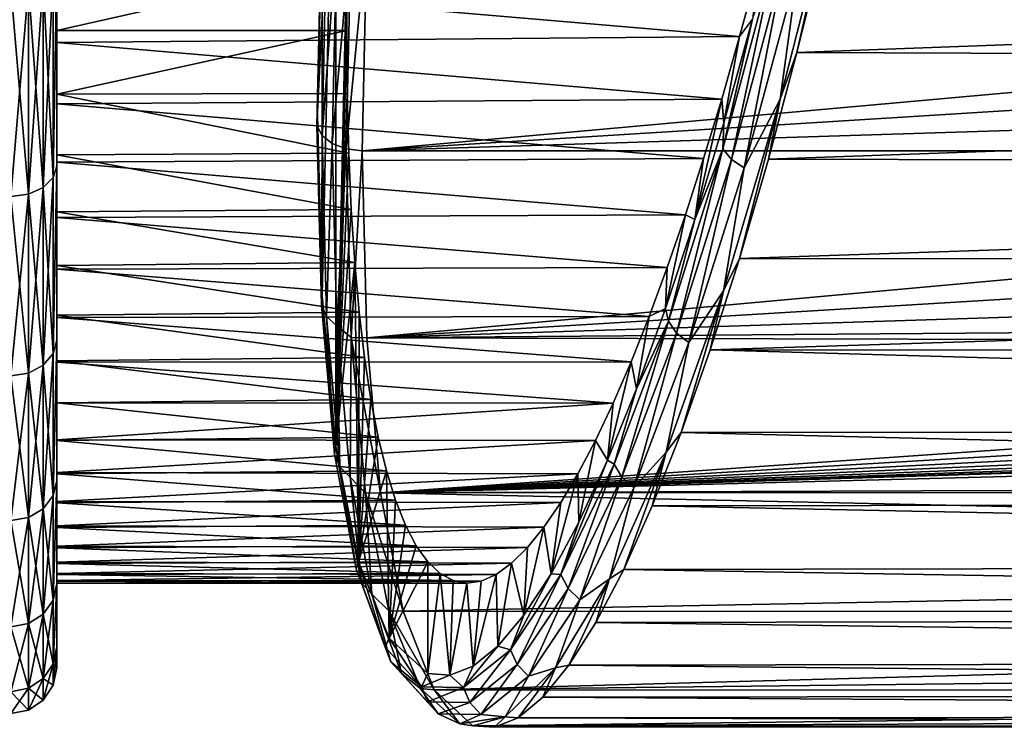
# Model space of a CAD drawing. Header units: metres. Extents: x -40 to 117, y -433 to 89.
# Tile 646 of 656: x 55 to 72, y -28 to -16. Entities that reach past the tile are written whole.
import ezdxf

# ---------------------------------------------------------------- set-up
doc = ezdxf.new("R2010")
doc.units = ezdxf.units.M
doc.layers.add('solid_506114_24501146_01', color=7, linetype='CONTINUOUS')

msp = doc.modelspace()

# ---------------------------------------------------------------- linework, layer by layer
at = {"layer": 'solid_506114_24501146_01'}
for points in [[(60.379902, -23.330656, 66.158264), (60.37989, -9.892021, 77.4347), (60.773964, -5.591469, 78.722839)], [(60.578873, -14.910567, 72.051949), (60.379902, -23.330656, 66.158264), (60.773964, -5.591469, 78.722839)], [(60.140537, -20.697412, 69.777275), (60.140533, -13.913202, 75.469917), (60.37989, -9.892021, 77.4347)], [(60.379902, -23.330656, 66.158264), (60.140537, -20.697412, 69.777275), (60.37989, -9.892021, 77.4347)], [(55.5, -11.119225, 74.439651), (55.5, -14.884315, 74.766129), (55.5, -18.430267, 72.00412)], [(55.5, -12.419714, 73.717331), (55.5, -11.119225, 74.439651), (55.5, -18.430267, 72.00412)], [(55.5, -13.679746, 72.924454), (55.5, -12.419714, 73.717331), (55.5, -18.430267, 72.00412)], [(68.151482, -17.26158, 29.642845), (69.113632, -13.460627, 27.166775), (68.441254, -16.446392, 29.032413)], [(68.460678, -14.957748, 28.123035), (69.113632, -13.460627, 27.166775), (68.151482, -17.26158, 29.642845)], [(69.113632, -13.460627, 27.166775), (68.928383, -14.469696, 27.73893), (68.441254, -16.446392, 29.032413)], [(55.5, -14.8941, 72.064308), (55.5, -13.679746, 72.924454), (55.5, -18.430267, 72.00412)], [(60.140537, -20.697412, 69.777275), (60.060833, -17.536364, 72.899025), (60.140533, -13.913202, 75.469917)], [(60.127033, -14.131329, 75.670135), (60.140533, -13.913202, 75.469917), (60.060833, -17.536364, 72.899025)], [(60.127033, -14.131329, 75.670135), (60.060833, -17.536364, 72.899025), (60.049538, -17.718679, 73.116302)], [(60.127033, -14.131329, 75.670135), (60.049538, -17.718679, 73.116302), (60.21674, -14.27291, 75.900627)], [(60.21674, -14.27291, 75.900627), (60.049538, -17.718679, 73.116302), (60.138546, -17.892704, 73.323692)], [(60.21674, -14.27291, 75.900627), (60.138546, -17.892704, 73.323692), (60.395512, -14.392205, 76.087791)], [(60.395512, -14.392205, 76.087791), (60.138546, -17.892704, 73.323692), (60.316811, -18.035631, 73.494026)], [(60.646244, -14.33971, 76.287758), (60.316811, -18.035631, 73.494026), (60.561707, -18.129322, 73.605682)], [(60.395512, -14.392205, 76.087791), (60.316811, -18.035631, 73.494026), (60.646244, -14.33971, 76.287758)], [(60.646244, -14.33971, 76.287758), (60.561707, -18.129322, 73.605682), (60.922604, -14.407715, 76.305412)], [(60.561707, -18.129322, 73.605682), (60.841869, -18.161894, 73.644501), (60.922604, -14.407715, 76.305412)], [(60.922604, -14.407715, 76.305412), (60.841869, -18.161894, 73.644501), (98.31646, -14.788631, 76.075554)], [(68.441254, -16.446392, 29.032413), (68.928383, -14.469696, 27.73893), (115.377655, -14.700899, 27.878273)], [(97.500801, -15.880342, 75.369896), (98.31646, -14.788631, 76.075554), (60.841869, -18.161894, 73.644501)], [(67.145844, -18.129919, 30.985991), (67.662529, -15.860608, 29.54401), (68.07431, -14.676515, 28.416632)], [(67.145844, -18.129919, 30.985991), (68.07431, -14.676515, 28.416632), (67.295898, -18.312494, 30.826715)], [(68.07431, -14.676515, 28.416632), (68.232224, -14.829874, 28.235624), (67.295898, -18.312494, 30.826715)], [(68.441254, -16.446392, 29.032413), (115.377655, -14.700899, 27.878273), (115.579559, -16.626329, 29.162289)], [(55.439102, -18.629406, 72.236931), (55.5, -18.430267, 72.00412), (55.5, -14.884315, 74.766129)], [(55.439102, -15.044436, 75.027222), (55.439102, -18.629406, 72.236931), (55.5, -14.884315, 74.766129)], [(55.439102, -18.629406, 31.763071), (55.5, -14.884372, 29.233906), (55.5, -18.430315, 31.995922)], [(55.439102, -18.629406, 31.763071), (55.439102, -15.044436, 28.972776), (55.5, -14.884372, 29.233906)], [(55.5, -17.342802, 31.603159), (55.5, -18.430315, 31.995922), (55.5, -14.884372, 29.233906)], [(55.5, -16.268127, 30.682854), (55.5, -17.342802, 31.603159), (55.5, -14.884372, 29.233906)], [(55.5, -15.141792, 29.822107), (55.5, -16.268127, 30.682854), (55.5, -14.884372, 29.233906)], [(55.5, -16.059717, 71.139229), (55.5, -14.8941, 72.064308), (55.5, -18.430267, 72.00412)], [(60.578873, -14.910567, 72.051949), (55.5, -14.8941, 72.064308), (55.5, -16.059717, 71.139229)], [(60.578873, -14.910567, 72.051949), (55.5, -16.059717, 71.139229), (60.570122, -16.059717, 71.139229)], [(60.578873, -14.910567, 72.051949), (60.570122, -16.059717, 71.139229), (60.379902, -23.330656, 66.158264)], [(67.295898, -18.312494, 30.826715), (68.232224, -14.829874, 28.235624), (67.518631, -18.461651, 30.729959)], [(68.232224, -14.829874, 28.235624), (68.460678, -14.957748, 28.123035), (67.518631, -18.461651, 30.729959)], [(67.518631, -18.461651, 30.729959), (68.460678, -14.957748, 28.123035), (68.151482, -17.26158, 29.642845)], [(55.265465, -15.186512, 28.755314), (55.439102, -15.044436, 28.972776), (55.439102, -18.629406, 31.763071)], [(55.265465, -18.805338, 72.42804), (55.439102, -18.629406, 72.236931), (55.439102, -15.044436, 75.027222)], [(55.265465, -15.186512, 75.24469), (55.265465, -18.805338, 72.42804), (55.439102, -15.044436, 75.027222)], [(67.439575, -16.165968, 30.600616), (55.5, -15.141792, 29.822107), (67.749664, -15.020943, 29.735495)], [(67.439575, -16.165968, 30.600616), (55.5, -16.268127, 30.682854), (55.5, -15.141792, 29.822107)], [(67.439575, -16.165968, 30.600616), (67.749664, -15.020943, 29.735495), (67.662529, -15.860608, 29.54401)], [(55.005566, -15.281373, 75.389885), (54.700001, -15.314549, 75.440659), (54.700001, -18.963884, 72.600266)], [(55.005566, -15.281373, 75.389885), (54.700001, -18.963884, 72.600266), (55.005566, -18.922802, 72.555641)], [(55.005566, -18.922802, 31.444357), (54.700001, -15.314549, 28.55934), (55.005566, -15.281373, 28.610117)], [(55.005566, -18.922802, 31.444357), (54.700001, -18.963884, 31.399731), (54.700001, -15.314549, 28.55934)], [(55.005566, -15.281373, 28.610117), (55.265465, -15.186512, 28.755314), (55.265465, -18.805338, 31.571959)], [(55.005566, -18.922802, 72.555641), (55.265465, -18.805338, 72.42804), (55.265465, -15.186512, 75.24469)], [(55.005566, -15.281373, 75.389885), (55.005566, -18.922802, 72.555641), (55.265465, -15.186512, 75.24469)], [(55.005566, -18.922802, 31.444357), (55.005566, -15.281373, 28.610117), (55.265465, -18.805338, 31.571959)], [(55.265465, -18.805338, 31.571959), (55.265465, -15.186512, 28.755314), (55.439102, -18.629406, 31.763071)], [(97.007431, -17.029156, 74.546539), (97.500801, -15.880342, 75.369896), (60.841869, -18.161894, 73.644501)], [(67.145844, -18.129919, 30.985991), (67.16349, -17.674829, 30.960178), (67.662529, -15.860608, 29.54401)], [(67.439575, -16.165968, 30.600616), (67.662529, -15.860608, 29.54401), (67.16349, -17.674829, 30.960178)], [(55.5, -16.059717, 71.139229), (55.5, -18.430267, 72.00412), (55.5, -21.472994, 68.695824)], [(55.5, -17.173954, 70.151199), (55.5, -16.059717, 71.139229), (55.5, -21.472994, 68.695824)], [(60.570122, -16.059717, 71.139229), (55.5, -16.059717, 71.139229), (55.5, -17.173954, 70.151199)], [(60.570122, -16.059717, 71.139229), (55.5, -17.173954, 70.151199), (60.578873, -17.158125, 70.166023)], [(67.126366, -17.25906, 31.527636), (55.5, -16.268127, 30.682854), (67.439575, -16.165968, 30.600616)], [(60.570122, -16.059717, 71.139229), (60.578873, -17.158125, 70.166023), (60.379902, -23.330656, 66.158264)], [(67.126366, -17.25906, 31.527636), (67.439575, -16.165968, 30.600616), (67.16349, -17.674829, 30.960178)], [(67.126366, -17.25906, 31.527636), (55.5, -17.342802, 31.603159), (55.5, -16.268127, 30.682854)], [(67.942917, -18.310106, 30.488226), (68.441254, -16.446392, 29.032413), (115.579559, -16.626329, 29.162289)], [(68.151482, -17.26158, 29.642845), (68.441254, -16.446392, 29.032413), (67.942917, -18.310106, 30.488226)], [(67.942917, -18.310106, 30.488226), (115.579559, -16.626329, 29.162289), (115.726334, -18.430529, 30.591274)], [(97.007431, -17.029156, 74.546539), (60.841869, -18.161894, 73.644501), (96.845093, -18.161894, 73.644501)], [(60.578873, -17.158125, 70.166023), (55.5, -17.173954, 70.151199), (60.605122, -18.202986, 69.13472)], [(55.5, -18.231674, 69.104797), (55.5, -17.173954, 70.151199), (55.5, -21.472994, 68.695824)], [(60.605122, -18.202986, 69.13472), (55.5, -17.173954, 70.151199), (55.5, -18.231674, 69.104797)], [(60.578873, -17.158125, 70.166023), (60.605122, -18.202986, 69.13472), (60.379902, -23.330656, 66.158264)], [(66.810577, -18.298367, 32.515041), (55.5, -17.342802, 31.603159), (67.126366, -17.25906, 31.527636)], [(55.5, -17.342802, 31.603159), (55.5, -18.363865, 32.581108), (55.5, -18.430315, 31.995922)], [(66.810577, -18.298367, 32.515041), (55.5, -18.363865, 32.581108), (55.5, -17.342802, 31.603159)], [(67.126366, -17.25906, 31.527636), (67.16349, -17.674829, 30.960178), (66.656815, -19.36558, 32.524944)], [(66.810577, -18.298367, 32.515041), (67.126366, -17.25906, 31.527636), (66.656815, -19.36558, 32.524944)], [(67.156525, -20.611326, 32.690678), (68.151482, -17.26158, 29.642845), (67.437164, -20.046768, 32.096069)], [(67.518631, -18.461651, 30.729959), (68.151482, -17.26158, 29.642845), (67.156525, -20.611326, 32.690678)], [(68.151482, -17.26158, 29.642845), (67.942917, -18.310106, 30.488226), (67.437164, -20.046768, 32.096069)], [(60.049538, -17.718679, 73.116302), (60.060833, -17.536364, 72.899025), (60.140537, -20.697412, 69.777275)], [(60.049538, -17.718679, 73.116302), (60.140537, -20.697412, 69.777275), (60.127033, -20.856667, 70.026909)], [(60.049538, -17.718679, 73.116302), (60.127033, -20.856667, 70.026909), (60.138546, -17.892704, 73.323692)], [(67.145844, -18.129919, 30.985991), (66.656815, -19.36558, 32.524944), (67.16349, -17.674829, 30.960178)], [(60.127033, -20.856667, 70.026909), (60.21674, -21.059072, 70.20636), (60.138546, -17.892704, 73.323692)], [(60.138546, -17.892704, 73.323692), (60.21674, -21.059072, 70.20636), (60.316811, -18.035631, 73.494026)], [(60.21674, -21.059072, 70.20636), (60.395512, -21.222673, 70.356346), (60.316811, -18.035631, 73.494026)], [(60.316811, -18.035631, 73.494026), (60.395512, -21.222673, 70.356346), (60.561707, -18.129322, 73.605682)], [(60.605122, -18.202986, 69.13472), (55.5, -18.231674, 69.104797), (60.648735, -19.189747, 68.049919)], [(55.5, -19.229431, 68.003746), (55.5, -18.231674, 69.104797), (55.5, -21.472994, 68.695824)], [(60.648735, -19.189747, 68.049919), (55.5, -18.231674, 69.104797), (55.5, -19.229431, 68.003746)], [(60.605122, -18.202986, 69.13472), (60.648735, -19.189747, 68.049919), (60.379902, -23.330656, 66.158264)], [(60.395512, -21.222673, 70.356346), (60.646244, -21.428719, 70.339371), (60.561707, -18.129322, 73.605682)], [(60.561707, -18.129322, 73.605682), (60.646244, -21.428719, 70.339371), (60.841869, -18.161894, 73.644501)], [(60.646244, -21.428719, 70.339371), (60.922615, -21.434446, 70.409233), (60.841869, -18.161894, 73.644501)], [(60.841869, -18.161894, 73.644501), (60.922615, -21.434446, 70.409233), (96.845093, -18.161894, 73.644501)], [(60.922615, -21.434446, 70.409233), (97.007454, -19.247004, 72.685532), (96.845093, -18.161894, 73.644501)], [(66.195518, -21.14077, 34.055363), (66.656815, -19.36558, 32.524944), (67.145844, -18.129919, 30.985991)], [(66.195518, -21.14077, 34.055363), (67.145844, -18.129919, 30.985991), (66.33757, -21.348734, 33.921967)], [(67.145844, -18.129919, 30.985991), (67.295898, -18.312494, 30.826715), (66.33757, -21.348734, 33.921967)], [(66.493362, -19.280054, 33.559162), (55.5, -18.363865, 32.581108), (66.810577, -18.298367, 32.515041)], [(55.5, -18.363865, 32.581108), (55.5, -19.32844, 33.613789), (55.5, -18.430315, 31.995922)], [(66.493362, -19.280054, 33.559162), (55.5, -19.32844, 33.613789), (55.5, -18.363865, 32.581108)], [(66.33757, -21.348734, 33.921967), (67.295898, -18.312494, 30.826715), (66.554466, -21.516382, 33.844063)], [(66.493362, -19.280054, 33.559162), (66.810577, -18.298367, 32.515041), (66.656815, -19.36558, 32.524944)], [(67.295898, -18.312494, 30.826715), (67.518631, -18.461651, 30.729959), (66.554466, -21.516382, 33.844063)], [(67.437164, -20.046768, 32.096069), (67.942917, -18.310106, 30.488226), (115.726334, -18.430529, 30.591274)], [(55.439102, -21.706215, 68.894623), (55.5, -21.472994, 68.695824), (55.5, -18.430267, 72.00412)], [(55.439102, -18.629406, 72.236931), (55.439102, -21.706215, 68.894623), (55.5, -18.430267, 72.00412)], [(55.439102, -21.706215, 35.105373), (55.5, -18.430315, 31.995922), (55.5, -21.473038, 35.304234)], [(55.439102, -21.706215, 35.105373), (55.439102, -18.629406, 31.763071), (55.5, -18.430315, 31.995922)], [(55.5, -20.2337, 34.698086), (55.5, -21.473038, 35.304234), (55.5, -18.430315, 31.995922)], [(55.5, -19.32844, 33.613789), (55.5, -20.2337, 34.698086), (55.5, -18.430315, 31.995922)], [(66.554466, -21.516382, 33.844063), (67.518631, -18.461651, 30.729959), (67.156525, -20.611326, 32.690678)], [(67.437164, -20.046768, 32.096069), (115.726334, -18.430529, 30.591274), (115.815323, -20.106066, 32.155949)], [(55.265465, -18.805338, 31.571959), (55.439102, -18.629406, 31.763071), (55.439102, -21.706215, 35.105373)], [(55.265465, -21.911201, 69.054176), (55.439102, -21.706215, 68.894623), (55.439102, -18.629406, 72.236931)], [(55.265465, -18.805338, 72.42804), (55.265465, -21.911201, 69.054176), (55.439102, -18.629406, 72.236931)], [(55.005566, -18.922802, 72.555641), (54.700001, -18.963884, 72.600266), (54.700001, -22.095934, 69.19796)], [(55.005566, -18.922802, 72.555641), (54.700001, -22.095934, 69.19796), (55.005566, -22.048067, 69.160698)], [(55.005566, -22.048067, 34.839298), (54.700001, -18.963884, 31.399731), (55.005566, -18.922802, 31.444357)], [(55.005566, -18.922802, 31.444357), (55.265465, -18.805338, 31.571959), (55.265465, -21.911201, 34.945827)], [(55.005566, -22.048067, 69.160698), (55.265465, -21.911201, 69.054176), (55.265465, -18.805338, 72.42804)], [(55.005566, -18.922802, 72.555641), (55.005566, -22.048067, 69.160698), (55.265465, -18.805338, 72.42804)], [(55.005566, -22.048067, 34.839298), (55.005566, -18.922802, 31.444357), (55.265465, -21.911201, 34.945827)], [(55.265465, -21.911201, 34.945827), (55.265465, -18.805338, 31.571959), (55.439102, -21.706215, 35.105373)], [(55.005566, -22.048067, 34.839298), (54.700001, -22.095934, 34.802044), (54.700001, -18.963884, 31.399731)], [(60.648735, -19.189747, 68.049919), (55.5, -19.229431, 68.003746), (60.709644, -20.116697, 66.913475)], [(55.5, -19.229431, 68.003746), (55.5, -21.472994, 68.695824), (55.5, -23.929581, 64.93116)], [(55.5, -20.164921, 66.8508), (55.5, -19.229431, 68.003746), (55.5, -23.929581, 64.93116)], [(60.709644, -20.116697, 66.913475), (55.5, -19.229431, 68.003746), (55.5, -20.164921, 66.8508)], [(66.175766, -20.200893, 34.656574), (55.5, -19.32844, 33.613789), (66.493362, -19.280054, 33.559162)], [(60.648735, -19.189747, 68.049919), (60.709644, -20.116697, 66.913475), (60.379902, -23.330656, 66.158264)], [(60.922615, -21.434446, 70.409233), (97.5009, -20.257408, 71.697075), (97.007454, -19.247004, 72.685532)], [(66.493362, -19.280054, 33.559162), (66.656815, -19.36558, 32.524944), (66.146385, -20.919672, 34.226475)], [(66.175766, -20.200893, 34.656574), (66.493362, -19.280054, 33.559162), (66.146385, -20.919672, 34.226475)], [(66.175766, -20.200893, 34.656574), (55.5, -20.2337, 34.698086), (55.5, -19.32844, 33.613789)], [(66.195518, -21.14077, 34.055363), (66.146385, -20.919672, 34.226475), (66.656815, -19.36558, 32.524944)], [(60.709644, -20.116697, 66.913475), (55.5, -20.164921, 66.8508), (60.787643, -20.980705, 65.729187)], [(60.709644, -20.116697, 66.913475), (60.773991, -25.346003, 62.146671), (60.379902, -23.330656, 66.158264)], [(60.709644, -20.116697, 66.913475), (60.787643, -20.980705, 65.729187), (60.773991, -25.346003, 62.146671)], [(66.927574, -21.643349, 33.844341), (67.437164, -20.046768, 32.096069), (115.815323, -20.106066, 32.155949)], [(67.156525, -20.611326, 32.690678), (67.437164, -20.046768, 32.096069), (66.927574, -21.643349, 33.844341)], [(66.927574, -21.643349, 33.844341), (115.815323, -20.106066, 32.155949), (115.845062, -21.646093, 33.84761)], [(55.5, -21.035156, 65.649841), (55.5, -20.164921, 66.8508), (55.5, -23.929581, 64.93116)], [(60.787643, -20.980705, 65.729187), (55.5, -20.164921, 66.8508), (55.5, -21.035156, 65.649841)], [(65.858559, -21.058683, 35.804657), (55.5, -20.2337, 34.698086), (66.175766, -20.200893, 34.656574)], [(55.5, -20.2337, 34.698086), (55.5, -21.077152, 35.830902), (55.5, -21.473038, 35.304234)], [(65.858559, -21.058683, 35.804657), (55.5, -21.077152, 35.830902), (55.5, -20.2337, 34.698086)], [(60.922615, -21.434446, 70.409233), (98.316574, -21.141865, 70.74453), (97.5009, -20.257408, 71.697075)], [(65.858559, -21.058683, 35.804657), (66.175766, -20.200893, 34.656574), (66.146385, -20.919672, 34.226475)], [(66.15329, -23.429014, 36.233723), (67.156525, -20.611326, 32.690678), (66.417976, -23.087946, 35.720184)], [(66.554466, -21.516382, 33.844063), (67.156525, -20.611326, 32.690678), (66.15329, -23.429014, 36.233723)], [(67.156525, -20.611326, 32.690678), (66.927574, -21.643349, 33.844341), (66.417976, -23.087946, 35.720184)], [(60.127033, -20.856667, 70.026909), (60.140537, -20.697412, 69.777275), (60.357185, -23.463121, 66.484627)], [(60.357185, -23.463121, 66.484627), (60.140537, -20.697412, 69.777275), (60.379902, -23.330656, 66.158264)], [(60.787643, -20.980705, 65.729187), (55.5, -21.035156, 65.649841), (60.88245, -21.778639, 64.501404)], [(60.127033, -20.856667, 70.026909), (60.357185, -23.463121, 66.484627), (60.21674, -21.059072, 70.20636)], [(60.787643, -20.980705, 65.729187), (60.88245, -21.778639, 64.501404), (60.773991, -25.346003, 62.146671)], [(65.858559, -21.058683, 35.804657), (66.146385, -20.919672, 34.226475), (65.635956, -22.325506, 36.05241)], [(66.195518, -21.14077, 34.055363), (65.635956, -22.325506, 36.05241), (66.146385, -20.919672, 34.226475)], [(55.5, -21.836838, 64.405861), (55.5, -21.035156, 65.649841), (55.5, -23.929581, 64.93116)], [(60.88245, -21.778639, 64.501404), (55.5, -21.035156, 65.649841), (55.5, -21.836838, 64.405861)], [(65.542763, -21.850615, 36.999638), (55.5, -21.077152, 35.830902), (65.858559, -21.058683, 35.804657)], [(55.5, -21.077152, 35.830902), (55.5, -21.85634, 37.008846), (55.5, -21.473038, 35.304234)], [(65.542763, -21.850615, 36.999638), (55.5, -21.85634, 37.008846), (55.5, -21.077152, 35.830902)], [(60.21674, -21.059072, 70.20636), (60.448967, -23.689018, 66.632156), (60.395512, -21.222673, 70.356346)], [(60.357185, -23.463121, 66.484627), (60.448967, -23.689018, 66.632156), (60.21674, -21.059072, 70.20636)], [(60.922615, -21.434446, 70.409233), (98.837875, -21.525213, 70.303009), (98.316574, -21.141865, 70.74453)], [(65.245201, -23.640682, 37.553459), (65.635956, -22.325506, 36.05241), (66.195518, -21.14077, 34.055363)], [(65.245201, -23.640682, 37.553459), (66.195518, -21.14077, 34.055363), (65.379234, -23.869726, 37.449562)], [(66.195518, -21.14077, 34.055363), (66.33757, -21.348734, 33.921967), (65.379234, -23.869726, 37.449562)], [(65.542763, -21.850615, 36.999638), (65.858559, -21.058683, 35.804657), (65.635956, -22.325506, 36.05241)], [(60.395512, -21.222673, 70.356346), (60.62925, -23.869732, 66.758888), (60.646244, -21.428719, 70.339371)], [(60.448967, -23.689018, 66.632156), (60.62925, -23.869732, 66.758888), (60.395512, -21.222673, 70.356346)], [(55.439102, -24.190933, 65.091476), (55.5, -23.929581, 64.93116), (55.5, -21.472994, 68.695824)], [(55.439102, -21.706215, 68.894623), (55.439102, -24.190933, 65.091476), (55.5, -21.472994, 68.695824)], [(55.439102, -24.190933, 38.90852), (55.5, -21.473038, 35.304234), (55.5, -23.929609, 39.068893)], [(55.439102, -24.190933, 38.90852), (55.439102, -21.706215, 35.105373), (55.5, -21.473038, 35.304234)], [(55.5, -22.569115, 38.228645), (55.5, -23.929609, 39.068893), (55.5, -21.473038, 35.304234)], [(55.5, -21.85634, 37.008846), (55.5, -22.569115, 38.228645), (55.5, -21.473038, 35.304234)], [(60.62925, -23.869732, 66.758888), (60.897125, -24.145241, 66.582672), (60.646244, -21.428719, 70.339371)], [(60.646244, -21.428719, 70.339371), (61.163158, -24.141785, 66.679871), (60.922615, -21.434446, 70.409233)], [(60.646244, -21.428719, 70.339371), (60.897125, -24.145241, 66.582672), (61.163158, -24.141785, 66.679871)], [(60.922615, -21.434446, 70.409233), (61.163158, -24.141785, 66.679871), (98.837875, -21.525213, 70.303009)], [(65.379234, -23.869726, 37.449562), (66.33757, -21.348734, 33.921967), (65.590294, -24.052729, 37.393143)], [(66.33757, -21.348734, 33.921967), (66.554466, -21.516382, 33.844063), (65.590294, -24.052729, 37.393143)], [(65.590294, -24.052729, 37.393143), (66.554466, -21.516382, 33.844063), (66.15329, -23.429014, 36.233723)], [(61.163158, -24.141785, 66.679871), (99.42675, -21.86326, 69.89782), (98.837875, -21.525213, 70.303009)], [(66.417976, -23.087946, 35.720184), (66.927574, -21.643349, 33.844341), (115.815147, -23.044128, 35.658241)], [(66.927574, -21.643349, 33.844341), (115.845062, -21.646093, 33.84761), (115.815147, -23.044128, 35.658241)], [(55.265465, -21.911201, 34.945827), (55.439102, -21.706215, 35.105373), (55.439102, -24.190933, 38.90852)], [(55.265465, -24.419386, 65.215111), (55.439102, -24.190933, 65.091476), (55.439102, -21.706215, 68.894623)], [(55.265465, -21.911201, 69.054176), (55.265465, -24.419386, 65.215111), (55.439102, -21.706215, 68.894623)], [(60.88245, -21.778639, 64.501404), (55.5, -21.836838, 64.405861), (60.993835, -22.508566, 63.233059)], [(55.5, -21.836838, 64.405861), (55.5, -23.929581, 64.93116), (55.5, -25.731949, 60.815117)], [(55.5, -22.567438, 63.123512), (55.5, -21.836838, 64.405861), (55.5, -25.731949, 60.815117)], [(60.993835, -22.508566, 63.233059), (55.5, -21.836838, 64.405861), (55.5, -22.567438, 63.123512)], [(65.229561, -22.573736, 38.237095), (55.5, -21.85634, 37.008846), (65.542763, -21.850615, 36.999638)], [(65.229561, -22.573736, 38.237095), (55.5, -22.569115, 38.228645), (55.5, -21.85634, 37.008846)], [(60.88245, -21.778639, 64.501404), (60.993835, -22.508566, 63.233059), (60.773991, -25.346003, 62.146671)], [(65.542763, -21.850615, 36.999638), (65.635956, -22.325506, 36.05241), (65.129272, -23.572927, 37.989182)], [(65.229561, -22.573736, 38.237095), (65.542763, -21.850615, 36.999638), (65.129272, -23.572927, 37.989182)], [(55.005566, -22.048067, 34.839298), (55.265465, -21.911201, 34.945827), (55.265465, -24.419386, 38.784889)], [(55.005566, -24.57192, 65.297661), (55.265465, -24.419386, 65.215111), (55.265465, -21.911201, 69.054176)], [(55.005566, -22.048067, 69.160698), (55.005566, -24.57192, 65.297661), (55.265465, -21.911201, 69.054176)], [(55.265465, -24.419386, 38.784889), (55.265465, -21.911201, 34.945827), (55.439102, -24.190933, 38.90852)], [(61.163158, -24.141785, 66.679871), (100.074409, -22.152338, 69.538734), (99.42675, -21.86326, 69.89782)], [(55.005566, -22.048067, 69.160698), (54.700001, -22.095934, 69.19796), (54.700001, -24.625265, 65.326523)], [(55.005566, -22.048067, 69.160698), (54.700001, -24.625265, 65.326523), (55.005566, -24.57192, 65.297661)], [(55.005566, -24.57192, 38.702343), (54.700001, -22.095934, 34.802044), (55.005566, -22.048067, 34.839298)], [(55.005566, -24.57192, 38.702343), (54.700001, -24.625265, 38.673473), (54.700001, -22.095934, 34.802044)], [(55.005566, -24.57192, 38.702343), (55.005566, -22.048067, 34.839298), (55.265465, -24.419386, 38.784889)], [(61.163158, -24.141785, 66.679871), (100.771141, -22.390089, 69.234161), (100.074409, -22.152338, 69.538734)], [(65.245201, -23.640682, 37.553459), (65.129272, -23.572927, 37.989182), (65.635956, -22.325506, 36.05241)], [(60.993835, -22.508566, 63.233059), (55.5, -22.567438, 63.123512), (61.121464, -23.168383, 61.927879)], [(60.993835, -22.508566, 63.233059), (61.121464, -23.168383, 61.927879), (60.773991, -25.346003, 62.146671)], [(61.163158, -24.141785, 66.679871), (101.50695, -22.575401, 68.990677), (100.771141, -22.390089, 69.234161)], [(55.5, -23.225767, 61.805416), (55.5, -22.567438, 63.123512), (55.5, -25.731949, 60.815117)], [(61.121464, -23.168383, 61.927879), (55.5, -22.567438, 63.123512), (55.5, -23.225767, 61.805416)], [(55.5, -22.569115, 38.228645), (55.5, -23.213991, 39.487934), (55.5, -23.929609, 39.068893)], [(65.229561, -22.573736, 38.237095), (55.5, -23.213991, 39.487934), (55.5, -22.569115, 38.228645)], [(64.919472, -23.226881, 39.514954), (55.5, -23.213991, 39.487934), (65.229561, -22.573736, 38.237095)], [(61.163158, -24.141785, 66.679871), (102.271095, -22.707613, 68.813553), (101.50695, -22.575401, 68.990677)], [(61.163158, -24.141785, 66.679871), (103.053482, -22.786835, 68.706017), (102.271095, -22.707613, 68.813553)], [(64.919472, -23.226881, 39.514954), (65.229561, -22.573736, 38.237095), (65.129272, -23.572927, 37.989182)], [(61.163158, -24.141785, 66.679871), (103.8451, -22.813181, 68.670021), (103.053482, -22.786835, 68.706017)], [(61.163158, -24.141785, 66.679871), (111.42659, -22.833227, 68.642555), (103.8451, -22.813181, 68.670021)], [(61.163158, -24.141785, 66.679871), (111.607513, -23.956564, 66.98027), (111.42659, -22.833227, 68.642555)], [(66.417976, -23.087946, 35.720184), (115.815147, -23.044128, 35.658241), (115.726006, -24.293453, 37.58004)], [(61.121464, -23.168383, 61.927879), (55.5, -23.225767, 61.805416), (61.264851, -23.755465, 60.590946)], [(55.5, -23.213991, 39.487934), (55.5, -23.788977, 40.783333), (55.5, -23.929609, 39.068893)], [(64.919472, -23.226881, 39.514954), (55.5, -23.788977, 40.783333), (55.5, -23.213991, 39.487934)], [(55.5, -23.810495, 60.454742), (55.5, -23.225767, 61.805416), (55.5, -25.731949, 60.815117)], [(61.264851, -23.755465, 60.590946), (55.5, -23.225767, 61.805416), (55.5, -23.810495, 60.454742)], [(64.613747, -23.807329, 40.828106), (55.5, -23.788977, 40.783333), (64.919472, -23.226881, 39.514954)], [(61.121464, -23.168383, 61.927879), (61.264851, -23.755465, 60.590946), (60.773991, -25.346003, 62.146671)], [(64.613747, -23.807329, 40.828106), (64.919472, -23.226881, 39.514954), (64.630241, -24.652565, 40.021748)], [(64.919472, -23.226881, 39.514954), (65.129272, -23.572927, 37.989182), (64.630241, -24.652565, 40.021748)], [(65.912201, -24.369944, 37.709637), (66.417976, -23.087946, 35.720184), (115.726006, -24.293453, 37.58004)], [(66.15329, -23.429014, 36.233723), (66.417976, -23.087946, 35.720184), (65.912201, -24.369944, 37.709637)], [(60.357185, -23.463121, 66.484627), (60.379902, -23.330656, 66.158264), (60.733181, -25.473005, 62.584156)], [(60.733181, -25.473005, 62.584156), (60.379902, -23.330656, 66.158264), (60.773991, -25.346003, 62.146671)], [(60.357185, -23.463121, 66.484627), (60.733181, -25.473005, 62.584156), (60.448967, -23.689018, 66.632156)], [(64.316734, -25.571331, 41.400562), (64.630241, -24.652565, 40.021748), (65.129272, -23.572927, 37.989182)], [(64.316734, -25.571331, 41.400562), (65.129272, -23.572927, 37.989182), (65.245201, -23.640682, 37.553459)], [(65.166374, -25.645201, 40.185368), (66.15329, -23.429014, 36.233723), (65.413849, -25.480162, 39.797844)], [(65.590294, -24.052729, 37.393143), (66.15329, -23.429014, 36.233723), (65.166374, -25.645201, 40.185368)], [(66.15329, -23.429014, 36.233723), (65.912201, -24.369944, 37.709637), (65.413849, -25.480162, 39.797844)], [(61.264851, -23.755465, 60.590946), (55.5, -23.810495, 60.454742), (61.423714, -24.268742, 59.224834)], [(60.448967, -23.689018, 66.632156), (60.828327, -25.716898, 62.696777), (60.62925, -23.869732, 66.758888)], [(60.733181, -25.473005, 62.584156), (60.828327, -25.716898, 62.696777), (60.448967, -23.689018, 66.632156)], [(61.264851, -23.755465, 60.590946), (61.314571, -26.685003, 57.840012), (60.773991, -25.346003, 62.146671)], [(61.264851, -23.755465, 60.590946), (61.423714, -24.268742, 59.224834), (61.314571, -26.685003, 57.840012)], [(64.316734, -25.571331, 41.400562), (65.245201, -23.640682, 37.553459), (64.442909, -25.816704, 41.329212)], [(65.245201, -23.640682, 37.553459), (65.379234, -23.869726, 37.449562), (64.442909, -25.816704, 41.329212)], [(55.5, -23.788977, 40.783333), (55.5, -24.291225, 42.108566), (55.5, -23.929609, 39.068893)], [(64.613747, -23.807329, 40.828106), (55.5, -24.291225, 42.108566), (55.5, -23.788977, 40.783333)], [(64.313393, -24.313236, 42.17215), (55.5, -24.291225, 42.108566), (64.613747, -23.807329, 40.828106)], [(55.5, -23.810495, 60.454742), (55.5, -25.731949, 60.815117), (55.5, -26.832603, 56.455479)], [(55.5, -24.31842, 59.079506), (55.5, -23.810495, 60.454742), (55.5, -26.832603, 56.455479)], [(61.423714, -24.268742, 59.224834), (55.5, -23.810495, 60.454742), (55.5, -24.31842, 59.079506)], [(60.62925, -23.869732, 66.758888), (61.011059, -25.910717, 62.798077), (60.897125, -24.145241, 66.582672)], [(60.828327, -25.716898, 62.696777), (61.011059, -25.910717, 62.798077), (60.62925, -23.869732, 66.758888)], [(64.613747, -23.807329, 40.828106), (64.630241, -24.652565, 40.021748), (64.14238, -25.557285, 42.135273)], [(64.313393, -24.313236, 42.17215), (64.613747, -23.807329, 40.828106), (64.14238, -25.557285, 42.135273)], [(64.442909, -25.816704, 41.329212), (65.379234, -23.869726, 37.449562), (64.648254, -26.011602, 41.296501)], [(65.379234, -23.869726, 37.449562), (65.590294, -24.052729, 37.393143), (64.648254, -26.011602, 41.296501)], [(55.439102, -26.015787, 60.931232), (55.5, -25.731949, 60.815117), (55.5, -23.929581, 64.93116)], [(55.439102, -24.190933, 65.091476), (55.439102, -26.015787, 60.931232), (55.5, -23.929581, 64.93116)], [(55.439102, -26.015787, 43.068768), (55.5, -23.929609, 39.068893), (55.5, -25.731974, 43.184959)], [(55.439102, -26.015787, 43.068768), (55.439102, -24.190933, 38.90852), (55.5, -23.929609, 39.068893)], [(55.5, -24.291225, 42.108566), (55.5, -25.731974, 43.184959), (55.5, -23.929609, 39.068893)], [(61.163158, -24.141785, 66.679871), (111.638611, -24.117188, 66.720253), (111.607513, -23.956564, 66.98027)], [(64.648254, -26.011602, 41.296501), (65.590294, -24.052729, 37.393143), (65.166374, -25.645201, 40.185368)], [(55.265465, -24.419386, 38.784889), (55.439102, -24.190933, 38.90852), (55.439102, -26.015787, 43.068768)], [(55.265465, -26.261475, 61.015575), (55.439102, -26.015787, 60.931232), (55.439102, -24.190933, 65.091476)], [(55.265465, -24.419386, 65.215111), (55.265465, -26.261475, 61.015575), (55.439102, -24.190933, 65.091476)], [(61.423714, -24.268742, 59.224834), (55.5, -24.31842, 59.079506), (61.597515, -24.706354, 57.834221)], [(60.897125, -24.145241, 66.582672), (61.558475, -26.211905, 62.547153), (61.163158, -24.141785, 66.679871)], [(60.897125, -24.145241, 66.582672), (61.306355, -26.20653, 62.443371), (61.558475, -26.211905, 62.547153)], [(61.011059, -25.910717, 62.798077), (61.306355, -26.20653, 62.443371), (60.897125, -24.145241, 66.582672)], [(61.163158, -24.141785, 66.679871), (111.90329, -25.247757, 64.683342), (111.638611, -24.117188, 66.720253)], [(61.163158, -24.141785, 66.679871), (61.558475, -26.211905, 62.547153), (111.90329, -25.247757, 64.683342)], [(61.423714, -24.268742, 59.224834), (61.597515, -24.706354, 57.834221), (61.314571, -26.685003, 57.840012)], [(55.005566, -24.57192, 38.702343), (55.265465, -24.419386, 38.784889), (55.265465, -26.261475, 42.984425)], [(55.005566, -26.425512, 61.071892), (55.265465, -26.261475, 61.015575), (55.265465, -24.419386, 65.215111)], [(55.005566, -24.57192, 65.297661), (55.005566, -26.425512, 61.071892), (55.265465, -24.419386, 65.215111)], [(55.265465, -26.261475, 42.984425), (55.265465, -24.419386, 38.784889), (55.439102, -26.015787, 43.068768)], [(55.5, -24.291225, 42.108566), (55.5, -24.720142, 43.462097), (55.5, -25.731974, 43.184959)], [(64.313393, -24.313236, 42.17215), (55.5, -24.720142, 43.462097), (55.5, -24.291225, 42.108566)], [(64.018936, -24.743687, 43.544811), (55.5, -24.720142, 43.462097), (64.313393, -24.313236, 42.17215)], [(55.5, -24.748739, 57.683777), (55.5, -24.31842, 59.079506), (55.5, -26.832603, 56.455479)], [(61.597515, -24.706354, 57.834221), (55.5, -24.31842, 59.079506), (55.5, -24.748739, 57.683777)], [(64.018936, -24.743687, 43.544811), (64.313393, -24.313236, 42.17215), (64.14238, -25.557285, 42.135273)], [(65.413849, -25.480162, 39.797844), (65.912201, -24.369944, 37.709637), (115.579117, -25.386751, 39.604755)], [(65.912201, -24.369944, 37.709637), (115.726006, -24.293453, 37.58004), (115.579117, -25.386751, 39.604755)], [(55.005566, -24.57192, 65.297661), (54.700001, -24.625265, 65.326523), (54.700001, -26.482883, 61.091583)], [(55.005566, -24.57192, 65.297661), (54.700001, -26.482883, 61.091583), (55.005566, -26.425512, 61.071892)], [(55.005566, -26.425512, 42.928108), (54.700001, -24.625265, 38.673473), (55.005566, -24.57192, 38.702343)], [(55.005566, -26.425512, 42.928108), (55.005566, -24.57192, 38.702343), (55.265465, -26.261475, 42.984425)], [(55.005566, -26.425512, 42.928108), (54.700001, -26.482883, 42.908417), (54.700001, -24.625265, 38.673473)], [(61.597515, -24.706354, 57.834221), (55.5, -24.748739, 57.683777), (61.785561, -25.066643, 56.424637)], [(55.5, -24.720142, 43.462097), (55.5, -25.074516, 44.841335), (55.5, -25.731974, 43.184959)], [(64.018936, -24.743687, 43.544811), (55.5, -25.074516, 44.841335), (55.5, -24.720142, 43.462097)], [(63.731735, -25.096716, 44.939728), (55.5, -25.074516, 44.841335), (64.018936, -24.743687, 43.544811)], [(55.5, -25.101692, 56.267761), (55.5, -24.748739, 57.683777), (55.5, -26.832603, 56.455479)], [(61.785561, -25.066643, 56.424637), (55.5, -24.748739, 57.683777), (55.5, -25.101692, 56.267761)], [(61.597515, -24.706354, 57.834221), (61.785561, -25.066643, 56.424637), (61.314571, -26.685003, 57.840012)], [(64.018936, -24.743687, 43.544811), (64.14238, -25.557285, 42.135273), (63.669277, -26.280991, 44.31377)], [(63.731735, -25.096716, 44.939728), (64.018936, -24.743687, 43.544811), (63.669277, -26.280991, 44.31377)], [(64.316734, -25.571331, 41.400562), (64.14238, -25.557285, 42.135273), (64.630241, -24.652565, 40.021748)], [(61.785561, -25.066643, 56.424637), (55.5, -25.101692, 56.267761), (61.987598, -25.349106, 54.997959)], [(55.5, -25.074516, 44.841335), (55.5, -25.352737, 46.2416), (55.5, -25.731974, 43.184959)], [(63.731735, -25.096716, 44.939728), (55.5, -25.352737, 46.2416), (55.5, -25.074516, 44.841335)], [(63.452366, -25.371624, 46.354057), (55.5, -25.352737, 46.2416), (63.731735, -25.096716, 44.939728)], [(55.5, -25.101692, 56.267761), (55.5, -26.832603, 56.455479), (55.5, -27.200001, 52)], [(55.5, -25.375629, 54.838566), (55.5, -25.101692, 56.267761), (55.5, -27.200001, 52)], [(61.987598, -25.349106, 54.997959), (55.5, -25.101692, 56.267761), (55.5, -25.375629, 54.838566)], [(61.785561, -25.066643, 56.424637), (61.987598, -25.349106, 54.997959), (61.314571, -26.685003, 57.840012)], [(63.452366, -25.371624, 46.354057), (63.731735, -25.096716, 44.939728), (63.669277, -26.280991, 44.31377)], [(61.558475, -26.211905, 62.547153), (112.214203, -26.213634, 62.542854), (111.90329, -25.247757, 64.683342)], [(61.987598, -25.349106, 54.997959), (55.5, -25.375629, 54.838566), (62.20274, -25.552464, 53.56052)], [(55.5, -25.352737, 46.2416), (55.5, -26.832621, 47.544628), (55.5, -25.731974, 43.184959)], [(55.5, -25.352737, 46.2416), (55.5, -25.553415, 47.656231), (55.5, -26.832621, 47.544628)], [(63.452366, -25.371624, 46.354057), (55.5, -25.553415, 47.656231), (55.5, -25.352737, 46.2416)], [(63.18166, -25.567556, 47.783649), (55.5, -25.553415, 47.656231), (63.452366, -25.371624, 46.354057)], [(55.5, -25.569901, 53.402588), (55.5, -25.375629, 54.838566), (55.5, -27.200001, 52)], [(62.20274, -25.552464, 53.56052), (55.5, -25.375629, 54.838566), (55.5, -25.569901, 53.402588)], [(60.733181, -25.473005, 62.584156), (60.773991, -25.346003, 62.146671), (61.244164, -26.839233, 58.428925)], [(60.733181, -25.473005, 62.584156), (61.244164, -26.839233, 58.428925), (60.828327, -25.716898, 62.696777)], [(61.244164, -26.839233, 58.428925), (60.773991, -25.346003, 62.146671), (61.314571, -26.685003, 57.840012)], [(61.987598, -25.349106, 54.997959), (61.988949, -27.301872, 53.351452), (61.314571, -26.685003, 57.840012)], [(61.987598, -25.349106, 54.997959), (62.20274, -25.552464, 53.56052), (61.988949, -27.301872, 53.351452)], [(63.18166, -25.567556, 47.783649), (63.452366, -25.371624, 46.354057), (63.214378, -26.819313, 46.540657)], [(63.452366, -25.371624, 46.354057), (63.669277, -26.280991, 44.31377), (63.214378, -26.819313, 46.540657)], [(65.413849, -25.480162, 39.797844), (115.579117, -25.386751, 39.604755), (115.377136, -26.316254, 41.723534)], [(62.20274, -25.552464, 53.56052), (55.5, -25.569901, 53.402588), (62.430389, -25.676229, 52.116177)], [(55.5, -25.553415, 47.656231), (55.5, -25.676033, 49.083351), (55.5, -26.832621, 47.544628)], [(63.18166, -25.567556, 47.783649), (55.5, -25.676033, 49.083351), (55.5, -25.553415, 47.656231)], [(62.920662, -25.683804, 49.222958), (55.5, -25.676033, 49.083351), (63.18166, -25.567556, 47.783649)], [(55.5, -25.684658, 51.963261), (55.5, -25.569901, 53.402588), (55.5, -27.200001, 52)], [(62.430389, -25.676229, 52.116177), (55.5, -25.569901, 53.402588), (55.5, -25.684658, 51.963261)], [(62.20274, -25.552464, 53.56052), (62.371346, -27.330301, 51.075932), (61.988949, -27.301872, 53.351452)], [(62.20274, -25.552464, 53.56052), (62.430389, -25.676229, 52.116177), (62.371346, -27.330301, 51.075932)], [(63.18166, -25.567556, 47.783649), (63.214378, -26.819313, 46.540657), (62.780724, -27.1695, 48.800293)], [(62.920662, -25.683804, 49.222958), (63.18166, -25.567556, 47.783649), (62.780724, -27.1695, 48.800293)], [(63.431747, -26.885204, 45.509178), (63.669277, -26.280991, 44.31377), (64.14238, -25.557285, 42.135273)], [(63.431747, -26.885204, 45.509178), (64.14238, -25.557285, 42.135273), (64.316734, -25.571331, 41.400562)], [(63.431747, -26.885204, 45.509178), (64.316734, -25.571331, 41.400562), (63.550392, -27.14176, 45.472805)], [(64.316734, -25.571331, 41.400562), (64.442909, -25.816704, 41.329212), (63.550392, -27.14176, 45.472805)], [(64.22023, -27.202641, 44.449749), (65.166374, -25.645201, 40.185368), (64.454155, -27.156034, 44.207401)], [(64.648254, -26.011602, 41.296501), (65.166374, -25.645201, 40.185368), (64.22023, -27.202641, 44.449749)], [(65.166374, -25.645201, 40.185368), (64.926689, -26.410896, 41.969151), (64.454155, -27.156034, 44.207401)], [(64.926689, -26.410896, 41.969151), (65.413849, -25.480162, 39.797844), (115.377136, -26.316254, 41.723534)], [(65.166374, -25.645201, 40.185368), (65.413849, -25.480162, 39.797844), (64.926689, -26.410896, 41.969151)], [(55.439102, -27.130999, 56.527363), (55.5, -26.832603, 56.455479), (55.5, -25.731949, 60.815117)], [(55.439102, -26.015787, 60.931232), (55.439102, -27.130999, 56.527363), (55.5, -25.731949, 60.815117)], [(55.439102, -27.130999, 47.472637), (55.5, -25.731974, 43.184959), (55.5, -26.832621, 47.544628)], [(55.439102, -27.130999, 47.472637), (55.439102, -26.015787, 43.068768), (55.5, -25.731974, 43.184959)], [(55.5, -25.676033, 49.083351), (55.5, -25.719994, 50.521236), (55.5, -26.832621, 47.544628)], [(62.920662, -25.683804, 49.222958), (55.5, -25.719994, 50.521236), (55.5, -25.676033, 49.083351)], [(62.430389, -25.676229, 52.116177), (55.5, -25.684658, 51.963261), (62.670017, -25.720047, 50.668411)], [(62.670017, -25.720047, 50.668411), (55.5, -25.719994, 50.521236), (62.920662, -25.683804, 49.222958)], [(55.5, -25.684658, 51.963261), (55.5, -27.200001, 52), (55.5, -26.832621, 47.544628)], [(55.5, -25.719994, 50.521236), (55.5, -25.684658, 51.963261), (55.5, -26.832621, 47.544628)], [(62.670017, -25.720047, 50.668411), (55.5, -25.684658, 51.963261), (55.5, -25.719994, 50.521236)], [(60.828327, -25.716898, 62.696777), (61.343838, -27.095247, 58.504696), (61.011059, -25.910717, 62.798077)], [(61.244164, -26.839233, 58.428925), (61.343838, -27.095247, 58.504696), (60.828327, -25.716898, 62.696777)], [(62.430389, -25.676229, 52.116177), (62.670017, -25.720047, 50.668411), (62.371346, -27.330301, 51.075932)], [(62.670017, -25.720047, 50.668411), (62.780724, -27.1695, 48.800293), (62.371346, -27.330301, 51.075932)], [(62.670017, -25.720047, 50.668411), (62.920662, -25.683804, 49.222958), (62.780724, -27.1695, 48.800293)], [(63.550392, -27.14176, 45.472805), (64.442909, -25.816704, 41.329212), (63.750244, -27.344803, 45.465572)], [(64.442909, -25.816704, 41.329212), (64.648254, -26.011602, 41.296501), (63.750244, -27.344803, 45.465572)], [(61.011059, -25.910717, 62.798077), (61.529873, -27.297895, 58.579155), (61.306355, -26.20653, 62.443371)], [(61.343838, -27.095247, 58.504696), (61.529873, -27.297895, 58.579155), (61.011059, -25.910717, 62.798077)], [(55.265465, -26.261475, 42.984425), (55.439102, -26.015787, 43.068768), (55.439102, -27.130999, 47.472637)], [(55.265465, -27.387217, 56.570118), (55.439102, -27.130999, 56.527363), (55.439102, -26.015787, 60.931232)], [(55.265465, -26.261475, 61.015575), (55.265465, -27.387217, 56.570118), (55.439102, -26.015787, 60.931232)], [(63.750244, -27.344803, 45.465572), (64.648254, -26.011602, 41.296501), (64.22023, -27.202641, 44.449749)], [(55.005566, -26.425512, 42.928108), (55.265465, -26.261475, 42.984425), (55.265465, -27.387217, 47.429882)], [(55.005566, -27.558287, 56.598663), (55.265465, -27.387217, 56.570118), (55.265465, -26.261475, 61.015575)], [(55.005566, -26.425512, 61.071892), (55.005566, -27.558287, 56.598663), (55.265465, -26.261475, 61.015575)], [(55.265465, -27.387217, 47.429882), (55.265465, -26.261475, 42.984425), (55.439102, -27.130999, 47.472637)], [(61.306355, -26.20653, 62.443371), (62.099785, -27.584116, 58.115414), (61.558475, -26.211905, 62.547153)], [(61.306355, -26.20653, 62.443371), (61.861259, -27.561373, 58.039085), (62.099785, -27.584116, 58.115414)], [(61.529873, -27.297895, 58.579155), (61.861259, -27.561373, 58.039085), (61.306355, -26.20653, 62.443371)], [(61.558475, -26.211905, 62.547153), (62.099785, -27.584116, 58.115414), (112.214203, -26.213634, 62.542854)], [(62.099785, -27.584116, 58.115414), (112.563087, -27.003418, 60.31324), (112.214203, -26.213634, 62.542854)], [(63.431747, -26.885204, 45.509178), (63.214378, -26.819313, 46.540657), (63.669277, -26.280991, 44.31377)], [(64.926689, -26.410896, 41.969151), (115.377136, -26.316254, 41.723534), (115.123756, -27.073633, 43.925934)], [(55.005566, -26.425512, 61.071892), (54.700001, -26.482883, 61.091583), (54.700001, -27.618116, 56.608646)], [(55.005566, -26.425512, 61.071892), (54.700001, -27.618116, 56.608646), (55.005566, -27.558287, 56.598663)], [(55.005566, -27.558287, 47.401337), (54.700001, -26.482883, 42.908417), (55.005566, -26.425512, 42.928108)], [(55.005566, -27.558287, 47.401337), (54.700001, -27.618116, 47.391354), (54.700001, -26.482883, 42.908417)], [(55.005566, -27.558287, 47.401337), (55.005566, -26.425512, 42.928108), (55.265465, -27.387217, 47.429882)], [(64.454155, -27.156034, 44.207401), (64.926689, -26.410896, 41.969151), (115.123756, -27.073633, 43.925934)], [(55.439102, -27.506147, 52), (55.5, -27.200001, 52), (55.5, -26.832603, 56.455479)], [(55.439102, -27.130999, 56.527363), (55.439102, -27.506147, 52), (55.5, -26.832603, 56.455479)], [(55.439102, -27.130999, 47.472637), (55.5, -26.832621, 47.544628), (55.5, -27.200001, 52)], [(61.244164, -26.839233, 58.428925), (61.314571, -26.685003, 57.840012), (61.875874, -27.533754, 54.12645)], [(61.244164, -26.839233, 58.428925), (61.875874, -27.533754, 54.12645), (61.343838, -27.095247, 58.504696)], [(61.875874, -27.533754, 54.12645), (61.314571, -26.685003, 57.840012), (61.988949, -27.301872, 53.351452)], [(62.61137, -27.546732, 49.784721), (62.780724, -27.1695, 48.800293), (63.214378, -26.819313, 46.540657)], [(62.61137, -27.546732, 49.784721), (63.214378, -26.819313, 46.540657), (63.431747, -26.885204, 45.509178)], [(62.099785, -27.584116, 58.115414), (112.939484, -27.606749, 58.012371), (112.563087, -27.003418, 60.31324)], [(62.61137, -27.546732, 49.784721), (63.431747, -26.885204, 45.509178), (62.722969, -27.808964, 49.785069)], [(63.431747, -26.885204, 45.509178), (63.550392, -27.14176, 45.472805), (62.722969, -27.808964, 49.785069)], [(55.265465, -27.387217, 47.429882), (55.439102, -27.130999, 47.472637), (55.439102, -27.506147, 52)], [(55.439102, -27.130999, 56.527363), (55.265465, -27.765907, 52), (55.439102, -27.506147, 52)], [(55.265465, -27.387217, 56.570118), (55.265465, -27.765907, 52), (55.439102, -27.130999, 56.527363)], [(55.439102, -27.506147, 52), (55.439102, -27.130999, 47.472637), (55.5, -27.200001, 52)], [(61.343838, -27.095247, 58.504696), (61.981091, -27.795868, 54.164471), (61.529873, -27.297895, 58.579155)], [(61.875874, -27.533754, 54.12645), (61.981091, -27.795868, 54.164471), (61.343838, -27.095247, 58.504696)], [(62.61137, -27.546732, 49.784721), (62.371346, -27.330301, 51.075932), (62.780724, -27.1695, 48.800293)], [(62.722969, -27.808964, 49.785069), (63.550392, -27.14176, 45.472805), (62.91769, -28.016142, 49.804585)], [(63.550392, -27.14176, 45.472805), (63.750244, -27.344803, 45.465572), (62.91769, -28.016142, 49.804585)], [(63.999611, -27.711048, 46.496067), (64.454155, -27.156034, 44.207401), (114.824409, -27.650417, 46.199371)], [(64.22023, -27.202641, 44.449749), (64.454155, -27.156034, 44.207401), (63.999611, -27.711048, 46.496067)], [(64.454155, -27.156034, 44.207401), (115.123756, -27.073633, 43.925934), (114.824409, -27.650417, 46.199371)], [(61.529873, -27.297895, 58.579155), (62.171162, -28.00296, 54.211433), (61.861259, -27.561373, 58.039085)], [(61.981091, -27.795868, 54.164471), (62.171162, -28.00296, 54.211433), (61.529873, -27.297895, 58.579155)], [(61.875874, -27.533754, 54.12645), (61.988949, -27.301872, 53.351452), (62.371346, -27.330301, 51.075932)], [(61.875874, -27.533754, 54.12645), (62.371346, -27.330301, 51.075932), (62.61137, -27.546732, 49.784721)], [(62.91769, -28.016142, 49.804585), (63.750244, -27.344803, 45.465572), (63.338818, -28.057474, 48.92247)], [(63.338818, -28.057474, 48.92247), (64.22023, -27.202641, 44.449749), (63.566292, -28.072992, 48.818459)], [(63.750244, -27.344803, 45.465572), (64.22023, -27.202641, 44.449749), (63.338818, -28.057474, 48.92247)], [(64.22023, -27.202641, 44.449749), (63.999611, -27.711048, 46.496067), (63.566292, -28.072992, 48.818459)], [(55.005566, -27.558287, 47.401337), (55.265465, -27.387217, 47.429882), (55.265465, -27.765907, 52)], [(55.265465, -27.387217, 56.570118), (55.005566, -27.939344, 52), (55.265465, -27.765907, 52)], [(55.005566, -27.558287, 56.598663), (55.005566, -27.939344, 52), (55.265465, -27.387217, 56.570118)], [(55.265465, -27.765907, 52), (55.265465, -27.387217, 47.429882), (55.439102, -27.506147, 52)], [(61.875874, -27.533754, 54.12645), (62.61137, -27.546732, 49.784721), (61.981091, -27.795868, 54.164471)], [(55.005566, -27.558287, 56.598663), (54.700001, -27.618116, 56.608646), (54.700001, -28, 52)], [(55.005566, -27.558287, 56.598663), (54.700001, -28, 52), (55.005566, -27.939344, 52)], [(55.005566, -27.939344, 52), (54.700001, -27.618116, 47.391354), (55.005566, -27.558287, 47.401337)], [(55.005566, -27.939344, 52), (54.700001, -28, 52), (54.700001, -27.618116, 47.391354)], [(55.005566, -27.939344, 52), (55.005566, -27.558287, 47.401337), (55.265465, -27.765907, 52)], [(61.861259, -27.561373, 58.039085), (62.545265, -28.180927, 53.491577), (62.099785, -27.584116, 58.115414)], [(62.171162, -28.00296, 54.211433), (62.545265, -28.180927, 53.491577), (61.861259, -27.561373, 58.039085)], [(62.61137, -27.546732, 49.784721), (62.722969, -27.808964, 49.785069), (61.981091, -27.795868, 54.164471)], [(62.099785, -27.584116, 58.115414), (62.77462, -28.213604, 53.497879), (112.939484, -27.606749, 58.012371)], [(62.545265, -28.180927, 53.491577), (62.77462, -28.213604, 53.497879), (62.099785, -27.584116, 58.115414)], [(62.77462, -28.213604, 53.497879), (113.332344, -28.01545, 55.66069), (112.939484, -27.606749, 58.012371)], [(63.566292, -28.072992, 48.818459), (63.999611, -27.711048, 46.496067), (114.486176, -28.038603, 48.528755)], [(63.999611, -27.711048, 46.496067), (114.824409, -27.650417, 46.199371), (114.486176, -28.038603, 48.528755)], [(61.981091, -27.795868, 54.164471), (62.722969, -27.808964, 49.785069), (62.171162, -28.00296, 54.211433)], [(62.722969, -27.808964, 49.785069), (62.91769, -28.016142, 49.804585), (62.171162, -28.00296, 54.211433)], [(62.171162, -28.00296, 54.211433), (62.91769, -28.016142, 49.804585), (62.545265, -28.180927, 53.491577)], [(62.91769, -28.016142, 49.804585), (63.338818, -28.057474, 48.92247), (62.545265, -28.180927, 53.491577)], [(62.545265, -28.180927, 53.491577), (63.338818, -28.057474, 48.92247), (62.77462, -28.213604, 53.497879)], [(62.77462, -28.213604, 53.497879), (113.729134, -28.22426, 53.280888), (113.332344, -28.01545, 55.66069)], [(63.338818, -28.057474, 48.92247), (63.157024, -28.240479, 51.15789), (62.77462, -28.213604, 53.497879)], [(63.338818, -28.057474, 48.92247), (63.566292, -28.072992, 48.818459), (63.157024, -28.240479, 51.15789)], [(63.566292, -28.072992, 48.818459), (114.486176, -28.038603, 48.528755), (114.117516, -28.231422, 50.896149)], [(62.77462, -28.213604, 53.497879), (63.157024, -28.240479, 51.15789), (113.729134, -28.22426, 53.280888)], [(63.157024, -28.240479, 51.15789), (63.566292, -28.072992, 48.818459), (114.117516, -28.231422, 50.896149)], [(63.157024, -28.240479, 51.15789), (114.117516, -28.231422, 50.896149), (113.729134, -28.22426, 53.280888)]]:
    msp.add_3dface(points, dxfattribs=at)

doc.saveas('drawing.dxf')
